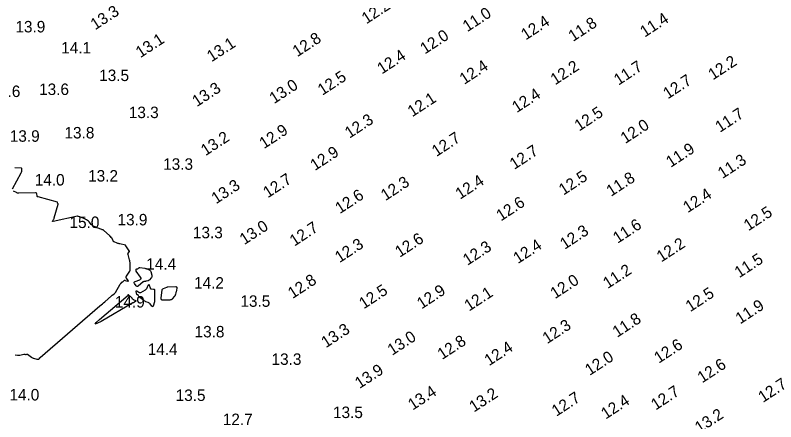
# Model space of a CAD drawing. Extents: x 1023796 to 1112670, y 656573 to 837340.
# Drawn here: x 1101696.7 to 1102028, y 687469.9 to 687647 of the extents above; entities that cross this region are included whole.
import ezdxf

# ---------------------------------------------------------------- set-up
doc = ezdxf.new("R2010")
doc.units = 0
doc.layers.add('V-CHAN-CONT-15FT', color=7, linetype='Continuous')
doc.layers.add('V-TOPO-SOUN', color=7, linetype='Continuous')

msp = doc.modelspace()

# ---------------------------------------------------------------- linework, layer by layer
at = {"layer": 'V-CHAN-CONT-15FT'}
for points in [[(1101695.42, 687571.3), (1101699.28, 687578.36), (1101699.37, 687578.55), (1101699.44, 687578.74), (1101699.49, 687578.94), (1101699.52, 687579.14), (1101699.61, 687579.97), (1101699.6, 687580.16), (1101699.54, 687580.29), (1101699.42, 687580.38), (1101699.24, 687580.41), (1101696.46, 687580.56)], [(1101696.6, 687499.07), (1101697.67, 687498.89), (1101697.91, 687498.86), (1101698.15, 687498.86), (1101698.39, 687498.88), (1101698.63, 687498.92), (1101700.46, 687499.35), (1101700.54, 687499.37), (1101700.63, 687499.37), (1101700.71, 687499.36), (1101700.79, 687499.35), (1101701.12, 687499.25), (1101701.2, 687499.23), (1101701.28, 687499.22), (1101701.36, 687499.23), (1101701.44, 687499.25), (1101701.76, 687499.35), (1101701.84, 687499.37), (1101701.92, 687499.36), (1101701.99, 687499.34), (1101702.06, 687499.3), (1101703.74, 687498.01), (1101703.96, 687497.86), (1101704.19, 687497.73), (1101704.43, 687497.62), (1101704.69, 687497.54), (1101706.02, 687497.19), (1101706.13, 687497.17), (1101706.24, 687497.16), (1101706.35, 687497.16), (1101706.46, 687497.17), (1101706.98, 687497.24), (1101707.05, 687497.26), (1101707.1, 687497.29), (1101707.15, 687497.34), (1101707.18, 687497.4), (1101707.3, 687497.68), (1101707.33, 687497.75), (1101707.37, 687497.81), (1101707.42, 687497.87), (1101707.47, 687497.92), (1101733.59, 687520.35), (1101734.12, 687520.81), (1101734.65, 687521.27), (1101735.18, 687521.73), (1101735.71, 687522.2), (1101738.57, 687524.76), (1101738.71, 687524.88), (1101738.85, 687525), (1101739, 687525.11), (1101739.16, 687525.21), (1101739.78, 687525.63), (1101739.93, 687525.74), (1101740.06, 687525.87), (1101740.18, 687526.01), (1101740.28, 687526.16), (1101742.39, 687529.81), (1101742.42, 687529.87), (1101742.46, 687529.92), (1101742.5, 687529.97), (1101742.55, 687530.02), (1101742.74, 687530.21), (1101742.79, 687530.26), (1101742.83, 687530.31), (1101742.87, 687530.36), (1101742.91, 687530.42), (1101743.12, 687530.8), (1101743.14, 687530.83), (1101743.16, 687530.84), (1101743.18, 687530.83), (1101743.2, 687530.8), (1101743.29, 687530.67), (1101743.32, 687530.64), (1101743.34, 687530.63), (1101743.37, 687530.64), (1101743.39, 687530.66), (1101744.01, 687531.35), (1101744.13, 687531.46), (1101744.26, 687531.51), (1101744.4, 687531.53), (1101744.55, 687531.5), (1101745.68, 687531.13), (1101745.88, 687531.08), (1101745.97, 687531.11), (1101745.97, 687531.21), (1101745.87, 687531.38), (1101745.13, 687532.42), (1101745, 687532.66), (1101744.96, 687532.9), (1101745, 687533.14), (1101745.12, 687533.39), (1101746.53, 687535.45), (1101746.6, 687535.57), (1101746.65, 687535.69), (1101746.69, 687535.82), (1101746.71, 687535.95), (1101746.76, 687536.49), (1101746.77, 687536.62), (1101746.78, 687536.76), (1101746.79, 687536.89), (1101746.79, 687537.03), (1101746.77, 687538.53), (1101746.77, 687538.69), (1101746.76, 687538.85), (1101746.74, 687539.01), (1101746.71, 687539.17), (1101746.6, 687539.8), (1101746.57, 687539.96), (1101746.54, 687540.12), (1101746.5, 687540.27), (1101746.46, 687540.43), (1101745.8, 687542.77), (1101745.78, 687542.92), (1101745.79, 687543.07), (1101745.83, 687543.21), (1101745.92, 687543.34), (1101746.34, 687543.85), (1101746.42, 687543.98), (1101746.45, 687544.11), (1101746.43, 687544.24), (1101746.36, 687544.38), (1101744.92, 687546.47), (1101744.9, 687546.5), (1101744.89, 687546.52), (1101744.88, 687546.55), (1101744.86, 687546.58), (1101744.82, 687546.69), (1101744.81, 687546.72), (1101744.79, 687546.74), (1101744.77, 687546.75), (1101744.74, 687546.76), (1101742.2, 687547.36), (1101741.92, 687547.44), (1101741.64, 687547.52), (1101741.36, 687547.62), (1101741.08, 687547.72), (1101739.81, 687548.24), (1101739.64, 687548.33), (1101739.51, 687548.44), (1101739.4, 687548.58), (1101739.31, 687548.75), (1101738.94, 687549.75), (1101738.92, 687549.8), (1101738.89, 687549.84), (1101738.86, 687549.88), (1101738.83, 687549.92), (1101738.68, 687550.08), (1101738.64, 687550.11), (1101738.6, 687550.15), (1101738.56, 687550.19), (1101738.53, 687550.23), (1101738.16, 687550.59), (1101738.08, 687550.66), (1101738.01, 687550.74), (1101737.93, 687550.81), (1101737.86, 687550.88), (1101735.18, 687553.34), (1101735.13, 687553.38), (1101735.08, 687553.41), (1101735.02, 687553.44), (1101734.96, 687553.46), (1101734.7, 687553.52), (1101734.64, 687553.54), (1101734.57, 687553.55), (1101734.51, 687553.57), (1101734.45, 687553.6), (1101732.34, 687554.37), (1101732.29, 687554.39), (1101732.25, 687554.4), (1101732.2, 687554.42), (1101732.15, 687554.44), (1101731.97, 687554.52), (1101731.93, 687554.54), (1101731.88, 687554.56), (1101731.84, 687554.58), (1101731.79, 687554.6), (1101730.52, 687555.29), (1101730.33, 687555.41), (1101730.14, 687555.54), (1101729.97, 687555.69), (1101729.82, 687555.86), (1101728.99, 687556.84), (1101728.96, 687556.88), (1101728.93, 687556.91), (1101728.89, 687556.95), (1101728.86, 687556.99), (1101728.73, 687557.15), (1101728.69, 687557.18), (1101728.66, 687557.22), (1101728.62, 687557.25), (1101728.58, 687557.28), (1101727.66, 687557.89), (1101727.49, 687558), (1101727.31, 687558.1), (1101727.13, 687558.19), (1101726.95, 687558.27), (1101725.12, 687558.98), (1101725.02, 687559.02), (1101724.93, 687559.06), (1101724.84, 687559.1), (1101724.74, 687559.13), (1101724.26, 687559.33), (1101724.22, 687559.34), (1101724.18, 687559.36), (1101724.14, 687559.37), (1101724.1, 687559.38), (1101723.93, 687559.41), (1101723.89, 687559.41), (1101723.84, 687559.42), (1101723.8, 687559.41), (1101723.76, 687559.41), (1101713.17, 687557.14), (1101713.01, 687557.13), (1101712.93, 687557.17), (1101712.92, 687557.25), (1101712.99, 687557.39), (1101713.39, 687558.05), (1101713.48, 687558.22), (1101713.57, 687558.4), (1101713.63, 687558.57), (1101713.69, 687558.76), (1101715.32, 687564.72), (1101715.33, 687564.79), (1101715.32, 687564.86), (1101715.29, 687564.92), (1101715.24, 687564.97), (1101714.94, 687565.21), (1101714.91, 687565.24), (1101714.9, 687565.26), (1101714.91, 687565.29), (1101714.94, 687565.32), (1101715.1, 687565.44), (1101715.12, 687565.46), (1101715.13, 687565.48), (1101715.12, 687565.5), (1101715.08, 687565.52), (1101706.62, 687567.85), (1101706.44, 687567.93), (1101706.3, 687568.04), (1101706.21, 687568.19), (1101706.16, 687568.38), (1101706.05, 687569.23), (1101706, 687569.41), (1101705.9, 687569.54), (1101705.76, 687569.62), (1101705.57, 687569.64), (1101698.22, 687569.47), (1101697.95, 687569.48), (1101697.69, 687569.52), (1101697.44, 687569.59), (1101697.19, 687569.7), (1101695.93, 687570.35)]]:
    msp.add_lwpolyline(points, dxfattribs=at)
for points in [[(1101753.64, 687536.66), (1101753.88, 687536.58), (1101754.11, 687536.49), (1101755.05, 687536.09), (1101755.26, 687535.98), (1101755.44, 687535.83), (1101755.57, 687535.64), (1101755.67, 687535.42), (1101756.2, 687533.82), (1101756.25, 687533.54), (1101756.24, 687533.27), (1101756.15, 687533.02), (1101755.99, 687532.78), (1101755.01, 687531.62), (1101754.9, 687531.51), (1101754.78, 687531.42), (1101754.64, 687531.35), (1101754.49, 687531.3), (1101753.79, 687531.14), (1101753.67, 687531.11), (1101753.56, 687531.09), (1101753.44, 687531.07), (1101753.32, 687531.06), (1101752.85, 687531.01), (1101752.74, 687530.99), (1101752.63, 687530.95), (1101752.53, 687530.9), (1101752.43, 687530.83), (1101750.2, 687529.01), (1101749.96, 687528.87), (1101749.75, 687528.84), (1101749.54, 687528.93), (1101749.36, 687529.14), (1101748.66, 687530.2), (1101748.54, 687530.44), (1101748.54, 687530.65), (1101748.66, 687530.82), (1101748.9, 687530.95), (1101750.95, 687531.75), (1101751.31, 687531.95), (1101751.48, 687532.2), (1101751.47, 687532.5), (1101751.28, 687532.86), (1101749.39, 687535.45), (1101749.34, 687535.53), (1101749.3, 687535.62), (1101749.28, 687535.72), (1101749.29, 687535.82), (1101749.33, 687536.29), (1101749.35, 687536.36), (1101749.38, 687536.41), (1101749.43, 687536.44), (1101749.49, 687536.46), (1101749.79, 687536.48), (1101749.86, 687536.49), (1101749.93, 687536.51), (1101750, 687536.55), (1101750.06, 687536.58), (1101750.54, 687536.95), (1101750.65, 687537.01), (1101750.76, 687537.05), (1101750.87, 687537.07), (1101751, 687537.06), (1101753.15, 687536.76), (1101753.39, 687536.71)], [(1101755.6, 687527.88), (1101755.76, 687527.8), (1101755.96, 687527.76), (1101756.84, 687527.73), (1101757.04, 687527.69), (1101757.18, 687527.61), (1101757.27, 687527.46), (1101757.3, 687527.27), (1101757.35, 687526.2), (1101757.36, 687525.95), (1101757.36, 687525.7), (1101757.37, 687525.45), (1101757.37, 687525.19), (1101757.36, 687522.63), (1101757.36, 687522.59), (1101757.36, 687522.54), (1101757.37, 687522.49), (1101757.37, 687522.45), (1101757.39, 687522.26), (1101757.39, 687522.21), (1101757.39, 687522.17), (1101757.38, 687522.12), (1101757.37, 687522.08), (1101756.79, 687520.32), (1101756.68, 687520.1), (1101756.55, 687520.01), (1101756.4, 687520.05), (1101756.22, 687520.22), (1101755.42, 687521.24), (1101755.25, 687521.44), (1101755.05, 687521.6), (1101754.84, 687521.74), (1101754.6, 687521.85), (1101753.6, 687522.21), (1101753.35, 687522.31), (1101753.12, 687522.43), (1101752.89, 687522.56), (1101752.67, 687522.71), (1101750.89, 687524.06), (1101750.79, 687524.14), (1101750.7, 687524.23), (1101750.63, 687524.34), (1101750.57, 687524.45), (1101750.29, 687525.06), (1101750.26, 687525.11), (1101750.22, 687525.15), (1101750.17, 687525.17), (1101750.11, 687525.18), (1101749.86, 687525.19), (1101749.8, 687525.2), (1101749.76, 687525.23), (1101749.72, 687525.26), (1101749.7, 687525.32), (1101749.35, 687526.66), (1101749.32, 687526.86), (1101749.36, 687526.96), (1101749.46, 687526.96), (1101749.64, 687526.87), (1101750.51, 687526.3), (1101750.73, 687526.19), (1101750.94, 687526.15), (1101751.16, 687526.18), (1101751.39, 687526.27), (1101753.36, 687527.4), (1101753.61, 687527.57), (1101753.81, 687527.77), (1101753.99, 687527.99), (1101754.13, 687528.25), (1101754.64, 687529.39), (1101754.75, 687529.58), (1101754.85, 687529.64), (1101754.95, 687529.57), (1101755.03, 687529.37), (1101755.39, 687528.2), (1101755.48, 687528.02)], [(1101762.82, 687528.57), (1101762.85, 687528.59), (1101762.87, 687528.61), (1101762.95, 687528.68), (1101762.97, 687528.69), (1101762.99, 687528.7), (1101763.02, 687528.71), (1101763.04, 687528.71), (1101766.56, 687528.77), (1101766.79, 687528.74), (1101766.94, 687528.65), (1101767.02, 687528.48), (1101767.02, 687528.26), (1101766.88, 687527.14), (1101766.85, 687526.91), (1101766.81, 687526.69), (1101766.76, 687526.46), (1101766.7, 687526.24), (1101766.46, 687525.36), (1101766.39, 687525.15), (1101766.3, 687524.95), (1101766.18, 687524.75), (1101766.05, 687524.57), (1101765.09, 687523.43), (1101764.86, 687523.21), (1101764.61, 687523.05), (1101764.33, 687522.95), (1101764.02, 687522.91), (1101761.2, 687522.81), (1101760.7, 687522.86), (1101760.37, 687523.06), (1101760.2, 687523.41), (1101760.2, 687523.91), (1101760.66, 687527.19), (1101760.72, 687527.45), (1101760.85, 687527.66), (1101761.02, 687527.83), (1101761.26, 687527.95), (1101762.77, 687528.55), (1101762.8, 687528.56)], [(1101745.88, 687525.16), (1101745.88, 687525.19), (1101745.87, 687525.23), (1101745.79, 687525.37), (1101745.77, 687525.39), (1101745.77, 687525.4), (1101745.78, 687525.4), (1101745.81, 687525.38), (1101747.33, 687523.96), (1101747.35, 687523.94), (1101747.38, 687523.9), (1101747.4, 687523.87), (1101747.42, 687523.84), (1101747.51, 687523.7), (1101747.53, 687523.66), (1101747.55, 687523.63), (1101747.58, 687523.6), (1101747.61, 687523.57), (1101747.83, 687523.36), (1101747.88, 687523.32), (1101747.93, 687523.28), (1101747.99, 687523.25), (1101748.05, 687523.22), (1101749.1, 687522.79), (1101749.22, 687522.72), (1101749.27, 687522.64), (1101749.24, 687522.55), (1101749.14, 687522.45), (1101748.56, 687522.03), (1101748.42, 687521.93), (1101748.27, 687521.83), (1101748.12, 687521.74), (1101747.97, 687521.64), (1101734.04, 687513.63), (1101732.22, 687512.65), (1101731.52, 687512.47), (1101731.93, 687513.07), (1101733.45, 687514.46), (1101745.85, 687525.1), (1101745.87, 687525.13)]]:
    msp.add_lwpolyline(points, close=True, dxfattribs=at)

# ---------------------------------------------------------------- texts
at = {"layer": 'V-TOPO-SOUN'}
for s, p in [('12.2 ', (1101849.62, 687642.98)), ('13.3 ', (1101731.51, 687640.39)), ('11.0 ', (1101893.61, 687639.55)), ('12.4 ', (1101919.04, 687635.96)), ('11.4 ', (1101970.88, 687637.2)), ('11.8 ', (1101939.64, 687635.3)), ('12.0 ', (1101875.1, 687629.84)), ('13.1 ', (1101751.19, 687628.23)), ('13.1 ', (1101782.19, 687626.45)), ('12.8 ', (1101819.5, 687628.64)), ('12.4 ', (1101856.37, 687621.13)), ('12.4 ', (1101892.23, 687616.6)), ('12.2 ', (1101931.87, 687616.43)), ('11.7 ', (1101959.46, 687616.27)), ('12.2 ', (1102000.57, 687618.57)), ('12.5 ', (1101830.46, 687611.87)), ('12.7 ', (1101980.91, 687610.27)), ('13.3 ', (1101775.8, 687606.92)), ('13.0 ', (1101809.42, 687608.22)), ('12.1 ', (1101869.62, 687602.5)), ('12.4 ', (1101915.1, 687604.3)), ('12.5 ', (1101942.3, 687596.29)), ('11.7 ', (1102003.62, 687595.73)), ('12.3 ', (1101842.27, 687593.17)), ('12.0 ', (1101962.37, 687590.83)), ('12.9 ', (1101805.03, 687588.61)), ('13.2 ', (1101779.57, 687585.56)), ('12.7 ', (1101880.16, 687585.2)), ('12.9 ', (1101827.21, 687579.07)), ('12.7 ', (1101914.08, 687579.59)), ('11.9 ', (1101982.19, 687580.48)), ('11.3 ', (1102004.73, 687575.59)), ('12.7 ', (1101806.67, 687567.19)), ('12.3 ', (1101857.95, 687565.98)), ('12.4 ', (1101890.46, 687566.6)), ('12.5 ', (1101935.47, 687568.4)), ('11.8 ', (1101956.21, 687567.85)), ('13.3 ', (1101784.16, 687564.6)), ('12.6 ', (1101838.07, 687560.31)), ('12.4 ', (1101989.61, 687560.73)), ('12.6 ', (1101908.24, 687557.12)), ('12.5 ', (1102016.02, 687552.85)), ('13.0 ', (1101796.46, 687546.8)), ('12.7 ', (1101818.25, 687546.16)), ('11.6 ', (1101959.06, 687547.41)), ('12.3 ', (1101936, 687544.78)), ('12.6 ', (1101864.15, 687541.31)), ('12.3 ', (1101837.94, 687538.97)), ('12.3 ', (1101893.68, 687537.83)), ('12.4 ', (1101915.63, 687538.55)), ('12.2 ', (1101978.09, 687539.24)), ('11.5 ', (1102012.02, 687532.38)), ('11.2 ', (1101954.73, 687527.69)), ('12.8 ', (1101817.46, 687523.32)), ('12.0 ', (1101931.79, 687523.25)), ('12.5 ', (1101848.47, 687518.83)), ('12.9 ', (1101873.66, 687518.8)), ('12.1 ', (1101894.33, 687517.86)), ('12.5 ', (1101990.69, 687517.58)), ('11.9 ', (1102012.44, 687512.27)), ('11.8 ', (1101958.87, 687506.46)), ('12.3 ', (1101928.36, 687503.67)), ('13.3 ', (1101832, 687501.9)), ('13.0 ', (1101860.86, 687498.61)), ('12.8 ', (1101882.62, 687496.78)), ('12.4 ', (1101903.06, 687494.06)), ('12.6 ', (1101976.98, 687495.15)), ('12.0 ', (1101946.89, 687489.85)), ('12.6 ', (1101995.87, 687486.59)), ('13.9 ', (1101846.66, 687484.15)), ('12.7 ', (1102022.35, 687478.05)), ('13.4 ', (1101869.79, 687474.74)), ('13.2 ', (1101896.47, 687473.88)), ('12.7 ', (1101975.63, 687474.77)), ('12.7 ', (1101932.39, 687472.05)), ('12.4 ', (1101953.88, 687470.83)), ('13.2 ', (1101994.73, 687464.79))]:
    msp.add_text(s, height=5, rotation=33.0949, dxfattribs=at).set_placement(p)
for s, p in [('13.9 ', (1101696.75, 687639.49)), ('14.1 ', (1101716.73, 687630.34)), ('13.5 ', (1101733.25, 687618.3)), ('14.6 ', (1101685.89, 687611.34)), ('13.6 ', (1101707.08, 687612.23)), ('13.3 ', (1101746.15, 687602.16)), ('13.9 ', (1101694.31, 687591.86)), ('13.8 ', (1101718.13, 687593.3)), ('13.3 ', (1101761.11, 687579.65)), ('14.0 ', (1101705.17, 687572.79)), ('13.2 ', (1101728.43, 687574.53)), ('13.9 ', (1101741.23, 687555.44)), ('15.0 ', (1101720.32, 687554.29)), ('13.3 ', (1101774.07, 687549.83)), ('14.4 ', (1101753.76, 687536.15)), ('14.2 ', (1101774.56, 687527.91)), ('14.9 ', (1101740.08, 687519.64)), ('13.5 ', (1101794.77, 687519.97)), ('13.8 ', (1101774.79, 687506.65)), ('14.4 ', (1101754.38, 687499.01)), ('13.3 ', (1101808.32, 687494.68)), ('14.0 ', (1101694.14, 687479.19)), ('13.5 ', (1101766.55, 687478.96)), ('13.5 ', (1101835.09, 687471.51)), ('12.7 ', (1101787.09, 687468.46))]:
    msp.add_text(s, height=5, dxfattribs=at).set_placement(p)

doc.saveas('drawing.dxf')
